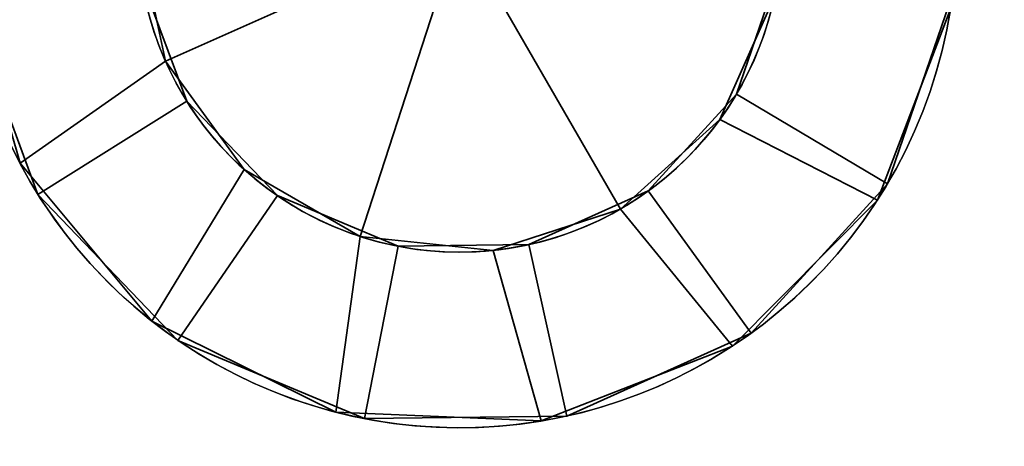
# Model space of a CAD drawing. Header units: millimetres. Extents: x -603 to 3703, y -120 to 193.
# Tile 765 of 938: x 3508 to 3525, y -69 to -62. Entities that reach past the tile are written whole.
import ezdxf

# ---------------------------------------------------------------- set-up
doc = ezdxf.new("R2010")
doc.units = ezdxf.units.MM
doc.layers.add('151', color=7, linetype='Continuous', true_color=0xffffff)

# ---------------------------------------------------------------- blocks, each defined once
blk = doc.blocks.new('UG_SURFACE_158')
at = {"layer": '151', "color": 252, "linetype": 'Continuous', "lineweight": 35}
for points in [[(3520.233, -63.302, 265), (3520.957, -61.186, 265), (3523.934, -61.56, 265), (3522.815, -64.83, 265)], [(3522.815, -64.83, 302), (3523.934, -61.56, 302), (3520.957, -61.186, 302), (3520.233, -63.302, 302)], [(3520.957, -61.186, 302), (3520.957, -61.186, 265), (3520.233, -63.302, 265), (3520.233, -63.302, 302)], [(3522.815, -64.83, 425), (3523.934, -61.56, 425), (3520.957, -61.186, 425), (3520.233, -63.302, 425)], [(3520.233, -63.302, 388), (3520.957, -61.186, 388), (3523.934, -61.56, 388), (3522.815, -64.83, 388)], [(3520.957, -61.186, 425), (3520.957, -61.186, 388), (3520.233, -63.302, 388), (3520.233, -63.302, 425)], [(3510.062, -61.323, 265), (3510.839, -63.42, 265), (3508.297, -65.013, 265), (3507.096, -61.772, 265)], [(3507.096, -61.772, 302), (3508.297, -65.013, 302), (3510.839, -63.42, 302), (3510.062, -61.323, 302)], [(3507.096, -61.772, 425), (3508.297, -65.013, 425), (3510.839, -63.42, 425), (3510.062, -61.323, 425)], [(3510.062, -61.323, 388), (3510.839, -63.42, 388), (3508.297, -65.013, 388), (3507.096, -61.772, 388)], [(3510.839, -63.42, 302), (3510.839, -63.42, 265), (3510.062, -61.323, 265), (3510.062, -61.323, 302)], [(3510.839, -63.42, 425), (3510.839, -63.42, 388), (3510.062, -61.323, 388), (3510.062, -61.323, 425)], [(3522.815, -64.83, 302), (3522.815, -64.83, 265), (3523.934, -61.56, 265), (3523.934, -61.56, 302)], [(3522.815, -64.83, 425), (3522.815, -64.83, 388), (3523.934, -61.56, 388), (3523.934, -61.56, 425)], [(3507.096, -61.772, 302), (3507.096, -61.772, 265), (3508.297, -65.013, 265), (3508.297, -65.013, 302)], [(3507.096, -61.772, 425), (3507.096, -61.772, 388), (3508.297, -65.013, 388), (3508.297, -65.013, 425)], [(3510.689, -67.508, 265), (3508.297, -65.013, 265), (3510.839, -63.42, 265), (3512.387, -65.034, 265)], [(3508.297, -65.013, 302), (3510.689, -67.508, 302), (3512.387, -65.034, 302), (3510.839, -63.42, 302)], [(3508.297, -65.013, 425), (3510.689, -67.508, 425), (3512.387, -65.034, 425), (3510.839, -63.42, 425)], [(3510.689, -67.508, 388), (3508.297, -65.013, 388), (3510.839, -63.42, 388), (3512.387, -65.034, 388)], [(3512.387, -65.034, 302), (3512.387, -65.034, 265), (3510.839, -63.42, 265), (3510.839, -63.42, 302)], [(3512.387, -65.034, 425), (3512.387, -65.034, 388), (3510.839, -63.42, 388), (3510.839, -63.42, 425)], [(3522.815, -64.83, 265), (3520.486, -67.384, 265), (3518.726, -64.954, 265), (3520.233, -63.302, 265)], [(3520.233, -63.302, 302), (3518.726, -64.954, 302), (3520.486, -67.384, 302), (3522.815, -64.83, 302)], [(3520.233, -63.302, 302), (3520.233, -63.302, 265), (3518.726, -64.954, 265), (3518.726, -64.954, 302)], [(3520.233, -63.302, 425), (3518.726, -64.954, 425), (3520.486, -67.384, 425), (3522.815, -64.83, 425)], [(3522.815, -64.83, 388), (3520.486, -67.384, 388), (3518.726, -64.954, 388), (3520.233, -63.302, 388)], [(3520.233, -63.302, 425), (3520.233, -63.302, 388), (3518.726, -64.954, 388), (3518.726, -64.954, 425)], [(3520.486, -67.384, 302), (3520.486, -67.384, 265), (3522.815, -64.83, 265), (3522.815, -64.83, 302)], [(3520.486, -67.384, 425), (3520.486, -67.384, 388), (3522.815, -64.83, 388), (3522.815, -64.83, 425)], [(3508.297, -65.013, 302), (3508.297, -65.013, 265), (3510.689, -67.508, 265), (3510.689, -67.508, 302)], [(3508.297, -65.013, 425), (3508.297, -65.013, 388), (3510.689, -67.508, 388), (3510.689, -67.508, 425)], [(3512.387, -65.034, 265), (3514.45, -65.899, 265), (3513.877, -68.844, 265), (3510.689, -67.508, 265)], [(3510.689, -67.508, 302), (3513.877, -68.844, 302), (3514.45, -65.899, 302), (3512.387, -65.034, 302)], [(3510.689, -67.508, 425), (3513.877, -68.844, 425), (3514.45, -65.899, 425), (3512.387, -65.034, 425)], [(3512.387, -65.034, 388), (3514.45, -65.899, 388), (3513.877, -68.844, 388), (3510.689, -67.508, 388)], [(3514.45, -65.899, 302), (3514.45, -65.899, 265), (3512.387, -65.034, 265), (3512.387, -65.034, 302)], [(3514.45, -65.899, 425), (3514.45, -65.899, 388), (3512.387, -65.034, 388), (3512.387, -65.034, 425)], [(3516.686, -65.871, 265), (3518.726, -64.954, 265), (3520.486, -67.384, 265), (3517.333, -68.8, 265)], [(3517.333, -68.8, 302), (3520.486, -67.384, 302), (3518.726, -64.954, 302), (3516.686, -65.871, 302)], [(3518.726, -64.954, 302), (3518.726, -64.954, 265), (3516.686, -65.871, 265), (3516.686, -65.871, 302)], [(3517.333, -68.8, 425), (3520.486, -67.384, 425), (3518.726, -64.954, 425), (3516.686, -65.871, 425)], [(3516.686, -65.871, 388), (3518.726, -64.954, 388), (3520.486, -67.384, 388), (3517.333, -68.8, 388)], [(3518.726, -64.954, 425), (3518.726, -64.954, 388), (3516.686, -65.871, 388), (3516.686, -65.871, 425)], [(3514.45, -65.899, 265), (3516.686, -65.871, 265), (3517.333, -68.8, 265), (3513.877, -68.844, 265)], [(3513.877, -68.844, 302), (3517.333, -68.8, 302), (3516.686, -65.871, 302), (3514.45, -65.899, 302)], [(3513.877, -68.844, 425), (3517.333, -68.8, 425), (3516.686, -65.871, 425), (3514.45, -65.899, 425)], [(3514.45, -65.899, 388), (3516.686, -65.871, 388), (3517.333, -68.8, 388), (3513.877, -68.844, 388)], [(3516.686, -65.871, 302), (3516.686, -65.871, 265), (3514.45, -65.899, 265), (3514.45, -65.899, 302)], [(3516.686, -65.871, 425), (3516.686, -65.871, 388), (3514.45, -65.899, 388), (3514.45, -65.899, 425)], [(3517.333, -68.8, 302), (3517.333, -68.8, 265), (3520.486, -67.384, 265), (3520.486, -67.384, 302)], [(3517.333, -68.8, 425), (3517.333, -68.8, 388), (3520.486, -67.384, 388), (3520.486, -67.384, 425)], [(3510.689, -67.508, 302), (3510.689, -67.508, 265), (3513.877, -68.844, 265), (3513.877, -68.844, 302)], [(3510.689, -67.508, 425), (3510.689, -67.508, 388), (3513.877, -68.844, 388), (3513.877, -68.844, 425)], [(3513.877, -68.844, 302), (3513.877, -68.844, 265), (3517.333, -68.8, 265), (3517.333, -68.8, 302)], [(3513.877, -68.844, 425), (3513.877, -68.844, 388), (3517.333, -68.8, 388), (3517.333, -68.8, 425)]]:
    blk.add_3dface(points, dxfattribs=at)
blk = doc.blocks.new('UG_SURFACE_159')
at = {"layer": '151', "color": 252, "linetype": 'Continuous', "lineweight": 35}
for points in [[(3510.475, -58.263, 1860), (3510, -60.5, 1860), (3510.475, -62.737, 1860), (3515.5, -60.5, 1860)], [(3510.475, -62.737, 1700), (3510, -60.5, 1700), (3510.475, -58.263, 1700), (3515.5, -60.5, 1700)], [(3510.475, -62.737, 1822), (3510, -60.5, 1822), (3507.021, -61.104, 1822), (3507.99, -64.48, 1822)], [(3507.99, -64.48, 1738), (3507.021, -61.104, 1738), (3510, -60.5, 1738), (3510.475, -62.737, 1738)], [(3510, -60.5, 1738), (3510, -60.5, 1700), (3510.475, -62.737, 1700), (3510.475, -62.737, 1738)], [(3510.475, -62.737, 1822), (3510.475, -62.737, 1860), (3510, -60.5, 1860), (3510, -60.5, 1822)], [(3510.475, -62.737, 1860), (3511.82, -64.587, 1860), (3513.8, -65.731, 1860), (3515.5, -60.5, 1860)], [(3513.8, -65.731, 1700), (3511.82, -64.587, 1700), (3510.475, -62.737, 1700), (3515.5, -60.5, 1700)], [(3513.8, -65.731, 1860), (3516.075, -65.97, 1860), (3518.25, -65.263, 1860), (3515.5, -60.5, 1860)], [(3518.25, -65.263, 1700), (3516.075, -65.97, 1700), (3513.8, -65.731, 1700), (3515.5, -60.5, 1700)], [(3518.25, -65.263, 1860), (3519.95, -63.733, 1860), (3520.88, -61.644, 1860), (3515.5, -60.5, 1860)], [(3515.5, -60.5, 1700), (3520.88, -61.644, 1700), (3519.95, -63.733, 1700), (3518.25, -65.263, 1700)], [(3507.99, -64.48, 1738), (3507.99, -64.48, 1822), (3507.021, -61.104, 1822), (3507.021, -61.104, 1738)], [(3519.95, -63.733, 1738), (3519.95, -63.733, 1700), (3520.88, -61.644, 1700), (3520.88, -61.644, 1738)], [(3520.88, -61.644, 1822), (3520.88, -61.644, 1860), (3519.95, -63.733, 1860), (3519.95, -63.733, 1822)], [(3520.88, -61.644, 1822), (3519.95, -63.733, 1822), (3522.641, -65.11, 1822), (3523.895, -61.83, 1822)], [(3523.895, -61.83, 1738), (3522.641, -65.11, 1738), (3519.95, -63.733, 1738), (3520.88, -61.644, 1738)], [(3523.895, -61.83, 1738), (3523.895, -61.83, 1822), (3522.641, -65.11, 1822), (3522.641, -65.11, 1738)], [(3507.99, -64.48, 1822), (3510.24, -67.177, 1822), (3511.82, -64.587, 1822), (3510.475, -62.737, 1822)], [(3510.475, -62.737, 1738), (3511.82, -64.587, 1738), (3510.24, -67.177, 1738), (3507.99, -64.48, 1738)], [(3510.475, -62.737, 1738), (3510.475, -62.737, 1700), (3511.82, -64.587, 1700), (3511.82, -64.587, 1738)], [(3511.82, -64.587, 1822), (3511.82, -64.587, 1860), (3510.475, -62.737, 1860), (3510.475, -62.737, 1822)], [(3518.25, -65.263, 1738), (3518.25, -65.263, 1700), (3519.95, -63.733, 1700), (3519.95, -63.733, 1738)], [(3519.95, -63.733, 1822), (3519.95, -63.733, 1860), (3518.25, -65.263, 1860), (3518.25, -65.263, 1822)], [(3519.95, -63.733, 1822), (3518.25, -65.263, 1822), (3520.168, -67.604, 1822), (3522.641, -65.11, 1822)], [(3522.641, -65.11, 1738), (3520.168, -67.604, 1738), (3518.25, -65.263, 1738), (3519.95, -63.733, 1738)], [(3510.24, -67.177, 1738), (3510.24, -67.177, 1822), (3507.99, -64.48, 1822), (3507.99, -64.48, 1738)], [(3513.8, -65.731, 1822), (3511.82, -64.587, 1822), (3510.24, -67.177, 1822), (3513.388, -68.734, 1822)], [(3513.388, -68.734, 1738), (3510.24, -67.177, 1738), (3511.82, -64.587, 1738), (3513.8, -65.731, 1738)], [(3511.82, -64.587, 1738), (3511.82, -64.587, 1700), (3513.8, -65.731, 1700), (3513.8, -65.731, 1738)], [(3513.8, -65.731, 1822), (3513.8, -65.731, 1860), (3511.82, -64.587, 1860), (3511.82, -64.587, 1822)], [(3522.641, -65.11, 1738), (3522.641, -65.11, 1822), (3520.168, -67.604, 1822), (3520.168, -67.604, 1738)], [(3516.075, -65.97, 1738), (3516.075, -65.97, 1700), (3518.25, -65.263, 1700), (3518.25, -65.263, 1738)], [(3518.25, -65.263, 1822), (3518.25, -65.263, 1860), (3516.075, -65.97, 1860), (3516.075, -65.97, 1822)], [(3516.897, -68.884, 1822), (3520.168, -67.604, 1822), (3518.25, -65.263, 1822), (3516.075, -65.97, 1822)], [(3516.075, -65.97, 1738), (3518.25, -65.263, 1738), (3520.168, -67.604, 1738), (3516.897, -68.884, 1738)], [(3516.075, -65.97, 1822), (3513.8, -65.731, 1822), (3513.388, -68.734, 1822), (3516.897, -68.884, 1822)], [(3516.897, -68.884, 1738), (3513.388, -68.734, 1738), (3513.8, -65.731, 1738), (3516.075, -65.97, 1738)], [(3513.8, -65.731, 1738), (3513.8, -65.731, 1700), (3516.075, -65.97, 1700), (3516.075, -65.97, 1738)], [(3516.075, -65.97, 1822), (3516.075, -65.97, 1860), (3513.8, -65.731, 1860), (3513.8, -65.731, 1822)], [(3513.388, -68.734, 1738), (3513.388, -68.734, 1822), (3510.24, -67.177, 1822), (3510.24, -67.177, 1738)], [(3520.168, -67.604, 1738), (3520.168, -67.604, 1822), (3516.897, -68.884, 1822), (3516.897, -68.884, 1738)], [(3516.897, -68.884, 1738), (3516.897, -68.884, 1822), (3513.388, -68.734, 1822), (3513.388, -68.734, 1738)]]:
    blk.add_3dface(points, dxfattribs=at)
blk = doc.blocks.new('UG_SURFACE_160')
at = {"layer": '151', "color": 252, "linetype": 'Continuous', "lineweight": 35}
for points in [[(3510.475, -58.263, 425), (3510, -60.5, 425), (3510.475, -62.737, 425), (3515.5, -60.5, 425)], [(3510.475, -62.737, 265), (3510, -60.5, 265), (3510.475, -58.263, 265), (3515.5, -60.5, 265)], [(3510.475, -62.737, 387), (3510, -60.5, 387), (3507.021, -61.104, 387), (3507.99, -64.48, 387)], [(3507.99, -64.48, 303), (3507.021, -61.104, 303), (3510, -60.5, 303), (3510.475, -62.737, 303)], [(3510, -60.5, 303), (3510, -60.5, 265), (3510.475, -62.737, 265), (3510.475, -62.737, 303)], [(3510.475, -62.737, 387), (3510.475, -62.737, 425), (3510, -60.5, 425), (3510, -60.5, 387)], [(3510.475, -62.737, 425), (3511.82, -64.587, 425), (3513.8, -65.731, 425), (3515.5, -60.5, 425)], [(3513.8, -65.731, 265), (3511.82, -64.587, 265), (3510.475, -62.737, 265), (3515.5, -60.5, 265)], [(3513.8, -65.731, 425), (3516.075, -65.97, 425), (3518.25, -65.263, 425), (3515.5, -60.5, 425)], [(3518.25, -65.263, 265), (3516.075, -65.97, 265), (3513.8, -65.731, 265), (3515.5, -60.5, 265)], [(3518.25, -65.263, 425), (3519.95, -63.733, 425), (3520.88, -61.644, 425), (3515.5, -60.5, 425)], [(3515.5, -60.5, 265), (3520.88, -61.644, 265), (3519.95, -63.733, 265), (3518.25, -65.263, 265)], [(3507.99, -64.48, 303), (3507.99, -64.48, 387), (3507.021, -61.104, 387), (3507.021, -61.104, 303)], [(3519.95, -63.733, 303), (3519.95, -63.733, 265), (3520.88, -61.644, 265), (3520.88, -61.644, 303)], [(3520.88, -61.644, 387), (3520.88, -61.644, 425), (3519.95, -63.733, 425), (3519.95, -63.733, 387)], [(3520.88, -61.644, 387), (3519.95, -63.733, 387), (3522.641, -65.11, 387), (3523.895, -61.83, 387)], [(3523.895, -61.83, 303), (3522.641, -65.11, 303), (3519.95, -63.733, 303), (3520.88, -61.644, 303)], [(3523.895, -61.83, 303), (3523.895, -61.83, 387), (3522.641, -65.11, 387), (3522.641, -65.11, 303)], [(3507.99, -64.48, 387), (3510.24, -67.177, 387), (3511.82, -64.587, 387), (3510.475, -62.737, 387)], [(3510.475, -62.737, 303), (3511.82, -64.587, 303), (3510.24, -67.177, 303), (3507.99, -64.48, 303)], [(3510.475, -62.737, 303), (3510.475, -62.737, 265), (3511.82, -64.587, 265), (3511.82, -64.587, 303)], [(3511.82, -64.587, 387), (3511.82, -64.587, 425), (3510.475, -62.737, 425), (3510.475, -62.737, 387)], [(3518.25, -65.263, 303), (3518.25, -65.263, 265), (3519.95, -63.733, 265), (3519.95, -63.733, 303)], [(3519.95, -63.733, 387), (3519.95, -63.733, 425), (3518.25, -65.263, 425), (3518.25, -65.263, 387)], [(3519.95, -63.733, 387), (3518.25, -65.263, 387), (3520.168, -67.604, 387), (3522.641, -65.11, 387)], [(3522.641, -65.11, 303), (3520.168, -67.604, 303), (3518.25, -65.263, 303), (3519.95, -63.733, 303)], [(3510.24, -67.177, 303), (3510.24, -67.177, 387), (3507.99, -64.48, 387), (3507.99, -64.48, 303)], [(3513.8, -65.731, 387), (3511.82, -64.587, 387), (3510.24, -67.177, 387), (3513.388, -68.734, 387)], [(3513.388, -68.734, 303), (3510.24, -67.177, 303), (3511.82, -64.587, 303), (3513.8, -65.731, 303)], [(3511.82, -64.587, 303), (3511.82, -64.587, 265), (3513.8, -65.731, 265), (3513.8, -65.731, 303)], [(3513.8, -65.731, 387), (3513.8, -65.731, 425), (3511.82, -64.587, 425), (3511.82, -64.587, 387)], [(3522.641, -65.11, 303), (3522.641, -65.11, 387), (3520.168, -67.604, 387), (3520.168, -67.604, 303)], [(3516.075, -65.97, 303), (3516.075, -65.97, 265), (3518.25, -65.263, 265), (3518.25, -65.263, 303)], [(3518.25, -65.263, 387), (3518.25, -65.263, 425), (3516.075, -65.97, 425), (3516.075, -65.97, 387)], [(3516.897, -68.884, 387), (3520.168, -67.604, 387), (3518.25, -65.263, 387), (3516.075, -65.97, 387)], [(3516.075, -65.97, 303), (3518.25, -65.263, 303), (3520.168, -67.604, 303), (3516.897, -68.884, 303)], [(3516.075, -65.97, 387), (3513.8, -65.731, 387), (3513.388, -68.734, 387), (3516.897, -68.884, 387)], [(3516.897, -68.884, 303), (3513.388, -68.734, 303), (3513.8, -65.731, 303), (3516.075, -65.97, 303)], [(3513.8, -65.731, 303), (3513.8, -65.731, 265), (3516.075, -65.97, 265), (3516.075, -65.97, 303)], [(3516.075, -65.97, 387), (3516.075, -65.97, 425), (3513.8, -65.731, 425), (3513.8, -65.731, 387)], [(3513.388, -68.734, 303), (3513.388, -68.734, 387), (3510.24, -67.177, 387), (3510.24, -67.177, 303)], [(3520.168, -67.604, 303), (3520.168, -67.604, 387), (3516.897, -68.884, 387), (3516.897, -68.884, 303)], [(3516.897, -68.884, 303), (3516.897, -68.884, 387), (3513.388, -68.734, 387), (3513.388, -68.734, 303)]]:
    blk.add_3dface(points, dxfattribs=at)
blk = doc.blocks.new('UG_SURFACE_161')
at = {"layer": '151', "color": 252, "linetype": 'Continuous', "lineweight": 35}
for points in [[(3520.233, -63.302, 1700), (3520.957, -61.186, 1700), (3523.934, -61.56, 1700), (3522.815, -64.83, 1700)], [(3522.815, -64.83, 1737), (3523.934, -61.56, 1737), (3520.957, -61.186, 1737), (3520.233, -63.302, 1737)], [(3520.957, -61.186, 1737), (3520.957, -61.186, 1700), (3520.233, -63.302, 1700), (3520.233, -63.302, 1737)], [(3522.815, -64.83, 1860), (3523.934, -61.56, 1860), (3520.957, -61.186, 1860), (3520.233, -63.302, 1860)], [(3520.233, -63.302, 1823), (3520.957, -61.186, 1823), (3523.934, -61.56, 1823), (3522.815, -64.83, 1823)], [(3520.957, -61.186, 1860), (3520.957, -61.186, 1823), (3520.233, -63.302, 1823), (3520.233, -63.302, 1860)], [(3510.062, -61.323, 1700), (3510.839, -63.42, 1700), (3508.297, -65.013, 1700), (3507.096, -61.772, 1700)], [(3507.096, -61.772, 1737), (3508.297, -65.013, 1737), (3510.839, -63.42, 1737), (3510.062, -61.323, 1737)], [(3507.096, -61.772, 1860), (3508.297, -65.013, 1860), (3510.839, -63.42, 1860), (3510.062, -61.323, 1860)], [(3510.062, -61.323, 1823), (3510.839, -63.42, 1823), (3508.297, -65.013, 1823), (3507.096, -61.772, 1823)], [(3510.839, -63.42, 1737), (3510.839, -63.42, 1700), (3510.062, -61.323, 1700), (3510.062, -61.323, 1737)], [(3510.839, -63.42, 1860), (3510.839, -63.42, 1823), (3510.062, -61.323, 1823), (3510.062, -61.323, 1860)], [(3522.815, -64.83, 1737), (3522.815, -64.83, 1700), (3523.934, -61.56, 1700), (3523.934, -61.56, 1737)], [(3522.815, -64.83, 1860), (3522.815, -64.83, 1823), (3523.934, -61.56, 1823), (3523.934, -61.56, 1860)], [(3507.096, -61.772, 1737), (3507.096, -61.772, 1700), (3508.297, -65.013, 1700), (3508.297, -65.013, 1737)], [(3507.096, -61.772, 1860), (3507.096, -61.772, 1823), (3508.297, -65.013, 1823), (3508.297, -65.013, 1860)], [(3510.689, -67.508, 1700), (3508.297, -65.013, 1700), (3510.839, -63.42, 1700), (3512.387, -65.034, 1700)], [(3508.297, -65.013, 1737), (3510.689, -67.508, 1737), (3512.387, -65.034, 1737), (3510.839, -63.42, 1737)], [(3508.297, -65.013, 1860), (3510.689, -67.508, 1860), (3512.387, -65.034, 1860), (3510.839, -63.42, 1860)], [(3510.689, -67.508, 1823), (3508.297, -65.013, 1823), (3510.839, -63.42, 1823), (3512.387, -65.034, 1823)], [(3512.387, -65.034, 1737), (3512.387, -65.034, 1700), (3510.839, -63.42, 1700), (3510.839, -63.42, 1737)], [(3512.387, -65.034, 1860), (3512.387, -65.034, 1823), (3510.839, -63.42, 1823), (3510.839, -63.42, 1860)], [(3522.815, -64.83, 1700), (3520.486, -67.384, 1700), (3518.726, -64.954, 1700), (3520.233, -63.302, 1700)], [(3520.233, -63.302, 1737), (3518.726, -64.954, 1737), (3520.486, -67.384, 1737), (3522.815, -64.83, 1737)], [(3520.233, -63.302, 1737), (3520.233, -63.302, 1700), (3518.726, -64.954, 1700), (3518.726, -64.954, 1737)], [(3520.233, -63.302, 1860), (3518.726, -64.954, 1860), (3520.486, -67.384, 1860), (3522.815, -64.83, 1860)], [(3522.815, -64.83, 1823), (3520.486, -67.384, 1823), (3518.726, -64.954, 1823), (3520.233, -63.302, 1823)], [(3520.233, -63.302, 1860), (3520.233, -63.302, 1823), (3518.726, -64.954, 1823), (3518.726, -64.954, 1860)], [(3520.486, -67.384, 1737), (3520.486, -67.384, 1700), (3522.815, -64.83, 1700), (3522.815, -64.83, 1737)], [(3520.486, -67.384, 1860), (3520.486, -67.384, 1823), (3522.815, -64.83, 1823), (3522.815, -64.83, 1860)], [(3508.297, -65.013, 1737), (3508.297, -65.013, 1700), (3510.689, -67.508, 1700), (3510.689, -67.508, 1737)], [(3508.297, -65.013, 1860), (3508.297, -65.013, 1823), (3510.689, -67.508, 1823), (3510.689, -67.508, 1860)], [(3512.387, -65.034, 1700), (3514.45, -65.899, 1700), (3513.877, -68.844, 1700), (3510.689, -67.508, 1700)], [(3510.689, -67.508, 1737), (3513.877, -68.844, 1737), (3514.45, -65.899, 1737), (3512.387, -65.034, 1737)], [(3510.689, -67.508, 1860), (3513.877, -68.844, 1860), (3514.45, -65.899, 1860), (3512.387, -65.034, 1860)], [(3512.387, -65.034, 1823), (3514.45, -65.899, 1823), (3513.877, -68.844, 1823), (3510.689, -67.508, 1823)], [(3514.45, -65.899, 1737), (3514.45, -65.899, 1700), (3512.387, -65.034, 1700), (3512.387, -65.034, 1737)], [(3514.45, -65.899, 1860), (3514.45, -65.899, 1823), (3512.387, -65.034, 1823), (3512.387, -65.034, 1860)], [(3516.686, -65.871, 1700), (3518.726, -64.954, 1700), (3520.486, -67.384, 1700), (3517.333, -68.8, 1700)], [(3517.333, -68.8, 1737), (3520.486, -67.384, 1737), (3518.726, -64.954, 1737), (3516.686, -65.871, 1737)], [(3518.726, -64.954, 1737), (3518.726, -64.954, 1700), (3516.686, -65.871, 1700), (3516.686, -65.871, 1737)], [(3517.333, -68.8, 1860), (3520.486, -67.384, 1860), (3518.726, -64.954, 1860), (3516.686, -65.871, 1860)], [(3516.686, -65.871, 1823), (3518.726, -64.954, 1823), (3520.486, -67.384, 1823), (3517.333, -68.8, 1823)], [(3518.726, -64.954, 1860), (3518.726, -64.954, 1823), (3516.686, -65.871, 1823), (3516.686, -65.871, 1860)], [(3514.45, -65.899, 1700), (3516.686, -65.871, 1700), (3517.333, -68.8, 1700), (3513.877, -68.844, 1700)], [(3513.877, -68.844, 1737), (3517.333, -68.8, 1737), (3516.686, -65.871, 1737), (3514.45, -65.899, 1737)], [(3513.877, -68.844, 1860), (3517.333, -68.8, 1860), (3516.686, -65.871, 1860), (3514.45, -65.899, 1860)], [(3514.45, -65.899, 1823), (3516.686, -65.871, 1823), (3517.333, -68.8, 1823), (3513.877, -68.844, 1823)], [(3516.686, -65.871, 1737), (3516.686, -65.871, 1700), (3514.45, -65.899, 1700), (3514.45, -65.899, 1737)], [(3516.686, -65.871, 1860), (3516.686, -65.871, 1823), (3514.45, -65.899, 1823), (3514.45, -65.899, 1860)], [(3517.333, -68.8, 1737), (3517.333, -68.8, 1700), (3520.486, -67.384, 1700), (3520.486, -67.384, 1737)], [(3517.333, -68.8, 1860), (3517.333, -68.8, 1823), (3520.486, -67.384, 1823), (3520.486, -67.384, 1860)], [(3510.689, -67.508, 1737), (3510.689, -67.508, 1700), (3513.877, -68.844, 1700), (3513.877, -68.844, 1737)], [(3510.689, -67.508, 1860), (3510.689, -67.508, 1823), (3513.877, -68.844, 1823), (3513.877, -68.844, 1860)], [(3513.877, -68.844, 1737), (3513.877, -68.844, 1700), (3517.333, -68.8, 1700), (3517.333, -68.8, 1737)], [(3513.877, -68.844, 1860), (3513.877, -68.844, 1823), (3517.333, -68.8, 1823), (3517.333, -68.8, 1860)]]:
    blk.add_3dface(points, dxfattribs=at)

msp = doc.modelspace()

# ---------------------------------------------------------------- linework, layer by layer
at = {"layer": '151', "color": 252, "linetype": 'Continuous', "lineweight": -3, "true_color": 0x939598, "extrusion": (0, 0, -1)}
for centre in [(-3515.5, -60.5, -1860), (-3515.5, -60.5, -1700), (-3515.5, -60.5, -265), (-3515.5, -60.5, -425)]:
    msp.add_circle(centre, 5.5, dxfattribs=at)
for centre, radius, start, end in [((-3515.5, -60.5, -1738), 8.5, 189, 139), ((-3515.5, -60.5, -1822), 8.5, 189, 139), ((-3515.5, -60.5, -303), 8.5, 189, 139), ((-3515.5, -60.5, -387), 8.5, 189, 139), ((-3515.5, -60.5, -388), 8.5, 46.3918, 351.3918), ((-3515.5, -60.5, -302), 8.5, 46.3918, 351.3918), ((-3515.5, -60.5, -1823), 8.5, 46.3918, 351.3918), ((-3515.5, -60.5, -1737), 8.5, 46.3918, 351.3918), ((-3515.5, -60.5, -1738), 5.5, 189, 139), ((-3515.5, -60.5, -1822), 5.5, 189, 139), ((-3515.5, -60.5, -303), 5.5, 189, 139), ((-3515.5, -60.5, -387), 5.5, 189, 139), ((-3515.5, -60.5, -302), 5.5, 46.3918, 351.3918), ((-3515.5, -60.5, -388), 5.5, 46.3918, 351.3918), ((-3515.5, -60.5, -1823), 5.5, 46.3918, 351.3918), ((-3515.5, -60.5, -1737), 5.5, 46.3918, 351.3918)]:
    msp.add_arc(centre, radius, start, end, dxfattribs=at)
at = {"layer": '151', "color": 252, "linetype": 'Continuous', "lineweight": -3, "true_color": 0x939598}
for centre, radius in [((3515.5, -60.5, 425), 8.5), ((3515.5, -60.5, 265), 8.5), ((3515.5, -60.5, 1860), 8.5), ((3515.5, -60.5, 1700), 8.5), ((3515.5, -60.5, 265), 8.5), ((3515.5, -60.5, 425), 5.5), ((3515.5, -60.5, 265), 5.5), ((3515.5, -60.5, 1860), 5.5), ((3515.5, -60.5, 1700), 5.5)]:
    msp.add_arc(centre, radius, 188.6082, 133.6082, dxfattribs=at)

# ---------------------------------------------------------------- block references
for name in ['UG_SURFACE_158', 'UG_SURFACE_161', 'UG_SURFACE_159', 'UG_SURFACE_160']:
    msp.add_blockref(name, (0, 0), dxfattribs=at)

doc.saveas('drawing.dxf')
